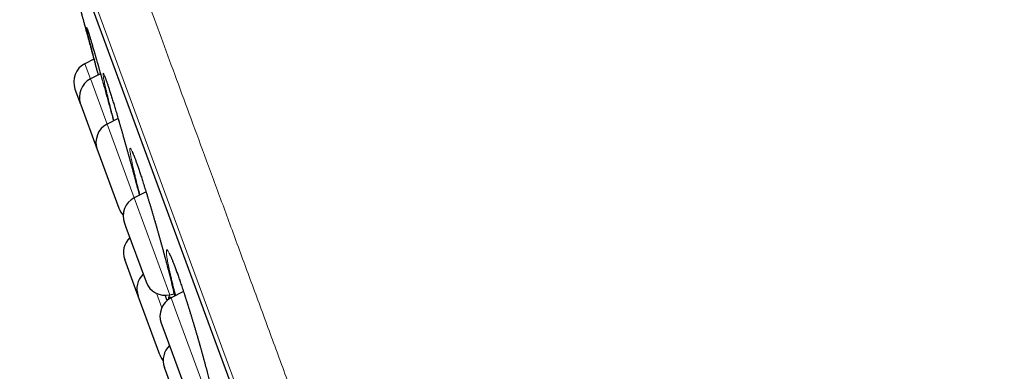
# Model space of a CAD drawing. Header units: millimetres. Extents: x 8 to 541, y 12 to 744.
# Tile 601 of 656: x 58 to 82, y 721 to 730. Entities that reach past the tile are written whole.
import ezdxf

# ---------------------------------------------------------------- set-up
doc = ezdxf.new("R2010")
doc.units = ezdxf.units.MM

msp = doc.modelspace()

# ---------------------------------------------------------------- linework, layer by layer
at = {"color": 252, "linetype": 'Continuous', "lineweight": 0}
for p, q in [((81.323, 671.742), (57.878, 735.298)), ((58.094, 734.419), (80.917, 672.551)), ((59.467, 728.837), (59.604, 728.467)), ((59.738, 728.789), (59.731, 728.816)), ((59.604, 728.467), (59.611, 728.449)), ((59.611, 728.449), (60.01, 727.366)), ((60.01, 727.366), (60.036, 727.295)), ((60.036, 727.295), (60.673, 725.569)), ((60.673, 725.569), (60.731, 725.411)), ((60.731, 725.411), (61.545, 723.205)), ((61.343, 722.886), (61.212, 723.242)), ((61.554, 723.119), (61.525, 723.203)), ((61.573, 723.131), (61.675, 722.854)), ((61.675, 722.854), (62.445, 720.766))]:
    msp.add_line(p, q, dxfattribs=at)
at = {"color": 7, "linetype": 'Continuous', "lineweight": 30}
for p, q in [((58.101, 734.398), (80.908, 672.571)), ((59.687, 728.951), (59.467, 728.837)), ((59.849, 728.593), (59.604, 728.467)), ((59.227, 728.22), (59.364, 727.849)), ((59.364, 727.849), (59.368, 727.838)), ((59.368, 727.838), (59.77, 726.749)), ((60.278, 727.504), (60.01, 727.366)), ((59.77, 726.749), (59.786, 726.706)), ((59.786, 726.706), (60.298, 725.316)), ((60.96, 725.717), (60.673, 725.569)), ((60.433, 724.952), (60.468, 724.856)), ((60.468, 724.856), (60.961, 723.519)), ((60.769, 723.175), (60.441, 724.064)), ((61.545, 723.205), (61.647, 723.229)), ((61.874, 723.286), (61.573, 723.131)), ((61.297, 721.742), (60.769, 723.175)), ((61.332, 722.513), (61.394, 722.345)), ((61.394, 722.345), (61.861, 721.08)), ((61.939, 720.003), (61.41, 721.435))]:
    msp.add_line(p, q, dxfattribs=at)
for centre, start, end in [((59.696, 728.393), 117.2488, 200.2488), ((59.833, 728.022), 117.2488, 200.2488), ((60.239, 726.922), 117.2488, 200.2488), ((60.902, 725.125), 117.2488, 200.2488), ((60.767, 725.489), 200.2488, 223.0825), ((60.91, 724.237), 133.827, 200.2488), ((61.238, 723.348), 133.827, 200.2488), ((61.43, 723.692), 200.2488, 283.2488), ((61.801, 722.686), 117.2488, 200.2488), ((61.879, 721.608), 133.827, 200.2488), ((61.766, 721.915), 200.2488, 219.2985)]:
    msp.add_arc(centre, 0.5, start, end, dxfattribs=at)
at = {"color": 252, "linetype": 'Continuous', "lineweight": 0}
for points, knots in [([(58.657, 736.719), (58.659, 736.713), (58.663, 736.701), (58.7, 736.602), (58.758, 736.445), (58.84, 736.224), (58.943, 735.942), (59.069, 735.601), (59.216, 735.203), (59.384, 734.747), (59.575, 734.231), (59.788, 733.653), (60.023, 733.015), (60.28, 732.32), (60.556, 731.571), (60.851, 730.772), (61.162, 729.928), (61.489, 729.041), (61.834, 728.106), (62.198, 727.121), (62.58, 726.085), (62.98, 725.001), (63.395, 723.875), (63.824, 722.711), (64.264, 721.518), (64.714, 720.299), (65.172, 719.057), (65.641, 717.786), (66.122, 716.482), (66.615, 715.146), (67.119, 713.78), (67.63, 712.396), (68.146, 710.995), (68.665, 709.589), (69.185, 708.18), (69.704, 706.772), (70.225, 705.359), (70.751, 703.935), (71.28, 702.502), (71.81, 701.063), (72.339, 699.63), (72.865, 698.205), (73.383, 696.799), (73.893, 695.416), (74.395, 694.057), (74.889, 692.716), (75.379, 691.388), (75.863, 690.076), (76.34, 688.784), (76.806, 687.52), (77.261, 686.288), (77.7, 685.098), (78.123, 683.95), (78.53, 682.847), (78.923, 681.782), (79.302, 680.753), (79.668, 679.762), (80.018, 678.812), (80.351, 677.911), (80.665, 677.06), (80.958, 676.265), (81.23, 675.528), (81.481, 674.848), (81.712, 674.223), (81.923, 673.649), (82.115, 673.13), (82.285, 672.667), (82.434, 672.265), (82.56, 671.924), (82.662, 671.646), (82.741, 671.432), (82.798, 671.278), (82.829, 671.192), (82.843, 671.157), (82.839, 671.167), (82.839, 671.167)], [0, 0, 0, 0, 0.014, 0.028, 0.042, 0.056, 0.07, 0.08375, 0.0975, 0.11125, 0.125, 0.139, 0.153, 0.167, 0.181, 0.195, 0.20875, 0.2225, 0.23625, 0.25, 0.264, 0.278, 0.292, 0.306, 0.32, 0.33375, 0.3475, 0.36125, 0.375, 0.389, 0.403, 0.417, 0.431, 0.445, 0.45875, 0.4725, 0.48625, 0.5, 0.514, 0.528, 0.542, 0.556, 0.57, 0.58375, 0.5975, 0.61125, 0.625, 0.639, 0.653, 0.667, 0.681, 0.695, 0.70875, 0.7225, 0.73625, 0.75, 0.764, 0.778, 0.792, 0.806, 0.82, 0.83375, 0.8475, 0.86125, 0.875, 0.889, 0.903, 0.917, 0.931, 0.945, 0.95875, 0.9725, 0.98625, 1, 1, 1, 1, 1]), ([(59.602, 729.316), (59.595, 729.343), (59.582, 729.396), (59.564, 729.467), (59.549, 729.53), (59.536, 729.584), (59.526, 729.63), (59.518, 729.667), (59.513, 729.694), (59.51, 729.713), (59.51, 729.722), (59.512, 729.722), (59.517, 729.712), (59.524, 729.693), (59.534, 729.665), (59.547, 729.628), (59.561, 729.583), (59.578, 729.528), (59.597, 729.465), (59.619, 729.394), (59.642, 729.316), (59.667, 729.229), (59.694, 729.136), (59.723, 729.036), (59.754, 728.929), (59.786, 728.817), (59.819, 728.7), (59.853, 728.578), (59.882, 728.478), (59.899, 728.417), (59.904, 728.399)], [0, 0, 0, 0, 0.036487, 0.073099, 0.109754, 0.146367, 0.182855, 0.219239, 0.255747, 0.292298, 0.328809, 0.365194, 0.401613, 0.438156, 0.474743, 0.511287, 0.547706, 0.584002, 0.620422, 0.656883, 0.693301, 0.729596, 0.766017, 0.802562, 0.83915, 0.875696, 0.912116, 0.948493, 0.984993, 1, 1, 1, 1]), ([(60.125, 727.642), (60.123, 727.653), (60.11, 727.702), (60.088, 727.788), (60.061, 727.896), (60.036, 727.997), (60.013, 728.093), (59.992, 728.181), (59.973, 728.261), (59.957, 728.334), (59.943, 728.399), (59.931, 728.455), (59.922, 728.503), (59.916, 728.541), (59.912, 728.571), (59.911, 728.591), (59.912, 728.603), (59.916, 728.605), (59.923, 728.597), (59.932, 728.58), (59.943, 728.554), (59.957, 728.519), (59.974, 728.475), (59.992, 728.423), (60.013, 728.362), (60.036, 728.292), (60.061, 728.215), (60.088, 728.131), (60.117, 728.039), (60.148, 727.941), (60.18, 727.836), (60.213, 727.725), (60.248, 727.609), (60.283, 727.488), (60.32, 727.364), (60.357, 727.235), (60.395, 727.103), (60.433, 726.969), (60.471, 726.833), (60.51, 726.696), (60.548, 726.557), (60.587, 726.419), (60.624, 726.282), (60.661, 726.146), (60.697, 726.011), (60.733, 725.879), (60.766, 725.753), (60.787, 725.672), (60.797, 725.633)], [0, 0, 0, 0, 0.00594, 0.028086, 0.050309, 0.072558, 0.094781, 0.116928, 0.139042, 0.161232, 0.183448, 0.205638, 0.227753, 0.249809, 0.27194, 0.294097, 0.316229, 0.338286, 0.360357, 0.382505, 0.404678, 0.426826, 0.448897, 0.470885, 0.492948, 0.515035, 0.537097, 0.559084, 0.581136, 0.603264, 0.625417, 0.647544, 0.669596, 0.691614, 0.713707, 0.735825, 0.757918, 0.779936, 0.802028, 0.824195, 0.846388, 0.868556, 0.890647, 0.912737, 0.934902, 0.957093, 0.979258, 1, 1, 1, 1]), ([(60.175, 727.451), (60.168, 727.477), (60.151, 727.543), (60.135, 727.605), (60.125, 727.642)], [0, 0, 0, 0, 0.400295, 1, 1, 1, 1]), ([(60.769, 725.803), (60.766, 725.814), (60.753, 725.864), (60.731, 725.951), (60.705, 726.059), (60.68, 726.161), (60.658, 726.257), (60.637, 726.346), (60.62, 726.427), (60.604, 726.501), (60.592, 726.566), (60.581, 726.624), (60.574, 726.672), (60.569, 726.712), (60.566, 726.742), (60.567, 726.764), (60.57, 726.776), (60.575, 726.779), (60.584, 726.773), (60.595, 726.757), (60.608, 726.732), (60.624, 726.698), (60.643, 726.655), (60.663, 726.604), (60.686, 726.543), (60.711, 726.475), (60.738, 726.399), (60.767, 726.316), (60.798, 726.225), (60.83, 726.127), (60.864, 726.023), (60.899, 725.913), (60.936, 725.798), (60.973, 725.678), (61.011, 725.554), (61.05, 725.426), (61.089, 725.295), (61.128, 725.162), (61.168, 725.026), (61.207, 724.889), (61.247, 724.751), (61.286, 724.613), (61.324, 724.476), (61.362, 724.34), (61.398, 724.206), (61.434, 724.074), (61.468, 723.945), (61.501, 723.818), (61.533, 723.694), (61.564, 723.575), (61.592, 723.461), (61.618, 723.355), (61.64, 723.259), (61.654, 723.202), (61.66, 723.175)], [0, 0, 0, 0, 0.005547, 0.025068, 0.044657, 0.064268, 0.083857, 0.103379, 0.12288, 0.142448, 0.162038, 0.181607, 0.201108, 0.220564, 0.240086, 0.259631, 0.279154, 0.298611, 0.318079, 0.337615, 0.357173, 0.376709, 0.396178, 0.415567, 0.435022, 0.454498, 0.473953, 0.493341, 0.512777, 0.532279, 0.551804, 0.571306, 0.590742, 0.61014, 0.629604, 0.64909, 0.668554, 0.687952, 0.707411, 0.726937, 0.746485, 0.766011, 0.785471, 0.804931, 0.824458, 0.844007, 0.863534, 0.882994, 0.903123, 0.923275, 0.943403, 0.962971, 0.982606, 1, 1, 1, 1]), ([(60.811, 725.64), (60.806, 725.657), (60.792, 725.713), (60.778, 725.766), (60.769, 725.803)], [0, 0, 0, 0, 0.298914, 1, 1, 1, 1]), ([(61.649, 723.325), (61.646, 723.336), (61.633, 723.386), (61.611, 723.473), (61.585, 723.581), (61.561, 723.683), (61.539, 723.779), (61.519, 723.867), (61.502, 723.949), (61.488, 724.022), (61.476, 724.088), (61.467, 724.145), (61.461, 724.194), (61.457, 724.233), (61.457, 724.264), (61.459, 724.285), (61.463, 724.298), (61.471, 724.301), (61.481, 724.295), (61.494, 724.279), (61.51, 724.255), (61.528, 724.221), (61.548, 724.178), (61.571, 724.127), (61.596, 724.067), (61.623, 723.999), (61.653, 723.924), (61.684, 723.84), (61.716, 723.75), (61.751, 723.652), (61.787, 723.549), (61.824, 723.439), (61.862, 723.324), (61.901, 723.205), (61.941, 723.081), (61.982, 722.954), (62.023, 722.823), (62.064, 722.69), (62.105, 722.555), (62.146, 722.418), (62.186, 722.281), (62.226, 722.143), (62.266, 722.006), (62.304, 721.871), (62.341, 721.737), (62.377, 721.605), (62.412, 721.477), (62.446, 721.35), (62.478, 721.227), (62.508, 721.108), (62.536, 720.995), (62.561, 720.889), (62.584, 720.79), (62.605, 720.697), (62.623, 720.612), (62.639, 720.535), (62.652, 720.466), (62.662, 720.405), (62.67, 720.352), (62.675, 720.308), (62.677, 720.273), (62.676, 720.248), (62.672, 720.231), (62.666, 720.224), (62.657, 720.226), (62.645, 720.237), (62.631, 720.258), (62.614, 720.288), (62.594, 720.326), (62.573, 720.374), (62.549, 720.43), (62.522, 720.494), (62.494, 720.567), (62.463, 720.647), (62.439, 720.713), (62.424, 720.754), (62.421, 720.763)], [0, 0, 0, 0, 0.003961, 0.017724, 0.031533, 0.045359, 0.059169, 0.072932, 0.086686, 0.100488, 0.114305, 0.128107, 0.141861, 0.155589, 0.169364, 0.183155, 0.19693, 0.210659, 0.224397, 0.238183, 0.251985, 0.265771, 0.27951, 0.29319, 0.306916, 0.320659, 0.334385, 0.348064, 0.361772, 0.375526, 0.389297, 0.403051, 0.416759, 0.430433, 0.444155, 0.457891, 0.471612, 0.485287, 0.499001, 0.512761, 0.526538, 0.540298, 0.554012, 0.567726, 0.581487, 0.595263, 0.609024, 0.622739, 0.636917, 0.651112, 0.66529, 0.679092, 0.692942, 0.706807, 0.720655, 0.734456, 0.748198, 0.761987, 0.775791, 0.789579, 0.80332, 0.817081, 0.830891, 0.844716, 0.858524, 0.872286, 0.886, 0.899762, 0.913539, 0.927301, 0.941015, 0.954721, 0.968474, 0.982243, 0.995996, 1, 1, 1, 1]), ([(61.684, 723.188), (61.682, 723.196), (61.67, 723.243), (61.658, 723.288), (61.649, 723.325)], [0, 0, 0, 0, 0.1730117, 1, 1, 1, 1]), ([(61.426, 723.193), (61.433, 723.169), (61.446, 723.124), (61.46, 723.078), (61.466, 723.056)], [0, 0, 0, 0, 0.525795, 1, 1, 1, 1]), ([(61.51, 723.092), (61.51, 723.092), (61.508, 723.104), (61.507, 723.121), (61.506, 723.142), (61.509, 723.152), (61.514, 723.153), (61.522, 723.144), (61.531, 723.131), (61.538, 723.116), (61.541, 723.111)], [0, 0, 0, 0, 0.001262, 0.153677, 0.306272, 0.458696, 0.610601, 0.762658, 0.915238, 1, 1, 1, 1])]:
    msp.add_open_spline(points, degree=3, knots=knots, dxfattribs=at)
at = {"color": 7, "linetype": 'Continuous', "lineweight": 30}
for points, knots in [([(59.375, 730.098), (59.375, 730.098), (59.375, 730.098), (59.376, 730.095), (59.378, 730.089), (59.38, 730.079), (59.384, 730.065), (59.389, 730.048), (59.394, 730.027), (59.401, 730.002), (59.409, 729.973), (59.418, 729.941), (59.427, 729.907), (59.437, 729.869), (59.448, 729.829), (59.46, 729.785), (59.473, 729.737), (59.487, 729.686), (59.502, 729.632), (59.517, 729.576), (59.533, 729.517), (59.549, 729.456), (59.567, 729.393), (59.585, 729.327), (59.603, 729.258), (59.623, 729.186), (59.643, 729.112), (59.664, 729.037), (59.684, 728.961), (59.705, 728.884), (59.726, 728.805), (59.748, 728.724), (59.77, 728.644), (59.785, 728.59), (59.792, 728.564)], [0, 0, 0, 0, 0.010933, 0.043479, 0.074919, 0.10636, 0.138019, 0.169678, 0.202035, 0.234393, 0.266989, 0.299586, 0.330944, 0.362302, 0.393874, 0.425446, 0.457703, 0.489959, 0.522454, 0.554948, 0.586424, 0.617899, 0.649593, 0.681288, 0.713673, 0.746059, 0.778684, 0.811308, 0.842754, 0.874201, 0.905863, 0.937526, 0.969874, 1, 1, 1, 1]), ([(59.527, 729.683), (59.527, 729.682), (59.527, 729.682), (59.529, 729.679), (59.531, 729.673), (59.534, 729.663), (59.539, 729.651), (59.544, 729.635), (59.55, 729.615), (59.558, 729.593), (59.566, 729.567), (59.575, 729.538), (59.585, 729.506), (59.595, 729.472), (59.606, 729.435), (59.618, 729.395), (59.631, 729.353), (59.644, 729.308), (59.658, 729.261), (59.673, 729.211), (59.688, 729.159), (59.704, 729.104), (59.72, 729.048), (59.737, 728.989), (59.754, 728.929), (59.772, 728.867), (59.79, 728.803), (59.808, 728.738), (59.827, 728.671), (59.847, 728.602), (59.866, 728.532), (59.885, 728.464), (59.898, 728.419), (59.904, 728.398)], [0, 0, 0, 0, 0.016983, 0.037982, 0.06202, 0.088739, 0.117584, 0.147994, 0.179784, 0.212537, 0.24595, 0.279802, 0.31393, 0.348204, 0.38252, 0.416769, 0.450887, 0.484962, 0.519305, 0.553808, 0.588433, 0.623141, 0.657895, 0.692653, 0.727371, 0.762017, 0.79656, 0.830935, 0.865626, 0.900311, 0.934997, 0.969688, 1, 1, 1, 1]), ([(59.731, 728.816), (59.721, 728.854), (59.701, 728.93), (59.673, 729.036), (59.647, 729.137), (59.623, 729.231), (59.609, 729.288), (59.602, 729.316)], [0, 0, 0, 0, 0.199541, 0.399766, 0.600226, 0.800455, 1, 1, 1, 1]), ([(59.797, 728.566), (59.787, 728.603), (59.767, 728.679), (59.748, 728.751), (59.738, 728.789)], [0, 0, 0, 0, 0.48469, 1, 1, 1, 1]), ([(59.944, 728.545), (59.944, 728.545), (59.944, 728.545), (59.945, 728.544), (59.947, 728.54), (59.95, 728.533), (59.954, 728.523), (59.959, 728.51), (59.966, 728.493), (59.973, 728.473), (59.982, 728.45), (59.991, 728.424), (60.002, 728.394), (60.013, 728.361), (60.025, 728.326), (60.037, 728.288), (60.051, 728.247), (60.065, 728.204), (60.079, 728.159), (60.095, 728.11), (60.111, 728.059), (60.127, 728.006), (60.144, 727.951), (60.162, 727.894), (60.18, 727.834), (60.198, 727.773), (60.217, 727.711), (60.236, 727.646), (60.256, 727.58), (60.276, 727.512), (60.296, 727.443), (60.317, 727.373), (60.338, 727.301), (60.359, 727.228), (60.38, 727.155), (60.401, 727.08), (60.423, 727.004), (60.444, 726.928), (60.466, 726.851), (60.488, 726.774), (60.509, 726.697), (60.531, 726.62), (60.552, 726.542), (60.574, 726.465), (60.595, 726.387), (60.616, 726.31), (60.637, 726.233), (60.658, 726.156), (60.679, 726.081), (60.699, 726.005), (60.719, 725.931), (60.738, 725.858), (60.757, 725.785), (60.776, 725.714), (60.789, 725.663), (60.796, 725.637), (60.797, 725.633)], [0, 0, 0, 0, 0.001866, 0.01281, 0.025187, 0.038973, 0.053845, 0.069988, 0.087133, 0.105056, 0.123558, 0.142475, 0.161675, 0.181056, 0.200535, 0.220045, 0.23952, 0.258981, 0.278621, 0.298376, 0.318219, 0.338125, 0.358068, 0.378026, 0.397968, 0.417873, 0.437723, 0.457464, 0.477407, 0.497351, 0.517299, 0.537253, 0.557216, 0.577189, 0.597177, 0.617183, 0.637211, 0.657236, 0.677204, 0.697156, 0.7171, 0.737042, 0.756989, 0.776946, 0.796919, 0.816913, 0.836935, 0.856985, 0.876974, 0.896929, 0.916901, 0.936887, 0.956881, 0.976878, 0.996873, 1, 1, 1, 1]), ([(59.904, 728.399), (59.911, 728.373), (59.93, 728.305), (59.962, 728.191), (59.999, 728.056), (60.037, 727.919), (60.075, 727.781), (60.113, 727.643), (60.143, 727.531), (60.161, 727.466), (60.166, 727.447)], [0, 0, 0, 0, 0.084062, 0.226545, 0.368545, 0.511022, 0.653985, 0.797115, 0.940082, 1, 1, 1, 1]), ([(60.617, 726.705), (60.617, 726.705), (60.617, 726.705), (60.619, 726.702), (60.621, 726.696), (60.626, 726.688), (60.631, 726.676), (60.638, 726.661), (60.646, 726.642), (60.655, 726.62), (60.665, 726.595), (60.676, 726.567), (60.688, 726.535), (60.701, 726.501), (60.715, 726.464), (60.729, 726.425), (60.744, 726.382), (60.759, 726.338), (60.775, 726.29), (60.792, 726.24), (60.81, 726.188), (60.828, 726.133), (60.846, 726.077), (60.865, 726.018), (60.885, 725.958), (60.904, 725.896), (60.925, 725.832), (60.945, 725.766), (60.966, 725.699), (60.987, 725.631), (61.008, 725.561), (61.03, 725.489), (61.052, 725.417), (61.074, 725.344), (61.096, 725.269), (61.118, 725.194), (61.141, 725.118), (61.163, 725.042), (61.185, 724.965), (61.207, 724.889), (61.229, 724.811), (61.251, 724.734), (61.273, 724.657), (61.295, 724.58), (61.316, 724.503), (61.338, 724.426), (61.359, 724.349), (61.38, 724.274), (61.4, 724.199), (61.42, 724.125), (61.44, 724.051), (61.459, 723.979), (61.478, 723.908), (61.496, 723.838), (61.514, 723.769), (61.531, 723.702), (61.548, 723.636), (61.564, 723.572), (61.579, 723.51), (61.594, 723.45), (61.608, 723.391), (61.622, 723.335), (61.635, 723.28), (61.647, 723.228), (61.655, 723.193), (61.659, 723.176), (61.659, 723.175)], [0, 0, 0, 0, 0.007385, 0.017254, 0.028116, 0.039915, 0.052719, 0.066381, 0.080746, 0.095662, 0.110993, 0.126621, 0.142451, 0.158406, 0.17442, 0.190442, 0.206457, 0.222645, 0.238943, 0.255328, 0.271773, 0.288258, 0.30476, 0.321256, 0.337724, 0.354148, 0.370489, 0.386999, 0.403512, 0.420031, 0.436557, 0.453091, 0.469636, 0.486194, 0.502767, 0.519358, 0.535944, 0.552485, 0.569015, 0.585539, 0.602063, 0.618592, 0.63513, 0.651681, 0.66825, 0.684841, 0.701456, 0.718015, 0.734551, 0.751101, 0.767661, 0.784227, 0.800795, 0.81736, 0.833918, 0.850467, 0.867001, 0.883498, 0.899996, 0.916496, 0.932992, 0.949479, 0.96595, 0.982398, 0.998815, 1, 1, 1, 1]), ([(61.523, 724.217), (61.523, 724.217), (61.524, 724.217), (61.526, 724.213), (61.529, 724.207), (61.534, 724.199), (61.54, 724.187), (61.548, 724.172), (61.557, 724.153), (61.567, 724.131), (61.578, 724.106), (61.59, 724.077), (61.603, 724.046), (61.617, 724.012), (61.631, 723.975), (61.647, 723.935), (61.663, 723.893), (61.68, 723.849), (61.697, 723.801), (61.715, 723.751), (61.734, 723.699), (61.753, 723.644), (61.773, 723.587), (61.793, 723.529), (61.813, 723.468), (61.834, 723.406), (61.856, 723.343), (61.877, 723.277), (61.899, 723.21), (61.921, 723.141), (61.944, 723.072), (61.966, 723), (61.989, 722.928), (62.012, 722.855), (62.035, 722.781), (62.058, 722.706), (62.081, 722.63), (62.104, 722.554), (62.127, 722.478), (62.15, 722.401), (62.173, 722.324), (62.196, 722.247), (62.218, 722.17), (62.24, 722.093), (62.262, 722.017), (62.284, 721.94), (62.305, 721.864), (62.326, 721.789), (62.347, 721.715), (62.367, 721.641), (62.387, 721.568), (62.406, 721.496), (62.425, 721.425), (62.443, 721.356), (62.461, 721.288), (62.478, 721.221), (62.495, 721.156), (62.511, 721.093), (62.526, 721.032), (62.541, 720.972), (62.554, 720.914), (62.568, 720.859), (62.58, 720.805), (62.592, 720.754), (62.602, 720.705), (62.612, 720.658), (62.622, 720.614), (62.63, 720.573), (62.638, 720.534), (62.644, 720.499), (62.65, 720.466), (62.655, 720.436), (62.659, 720.409), (62.662, 720.386), (62.665, 720.366), (62.666, 720.351), (62.667, 720.339), (62.667, 720.331), (62.667, 720.326), (62.667, 720.324), (62.667, 720.324), (62.667, 720.325)], [0, 0, 0, 0, 0.007021, 0.015272, 0.024115, 0.033827, 0.044298, 0.055436, 0.067131, 0.079272, 0.091756, 0.104491, 0.1174, 0.13042, 0.143496, 0.156592, 0.169684, 0.182952, 0.196316, 0.209753, 0.223242, 0.236765, 0.250303, 0.263834, 0.277341, 0.290811, 0.304242, 0.317796, 0.331356, 0.344921, 0.358494, 0.372075, 0.385666, 0.399268, 0.412883, 0.426513, 0.440123, 0.453708, 0.467285, 0.480858, 0.494433, 0.508013, 0.521601, 0.535201, 0.548816, 0.56245, 0.576098, 0.589686, 0.603272, 0.616868, 0.630472, 0.644079, 0.657686, 0.671289, 0.684886, 0.698472, 0.712043, 0.72558, 0.739125, 0.752667, 0.766202, 0.779725, 0.793229, 0.806707, 0.820153, 0.833556, 0.846907, 0.860178, 0.873448, 0.886617, 0.899673, 0.912591, 0.925334, 0.937855, 0.950085, 0.961938, 0.972097, 0.98161, 0.990419, 0.998383, 1, 1, 1, 1]), ([(61.426, 723.193), (61.426, 723.193), (61.434, 723.167), (61.447, 723.122), (61.46, 723.076), (61.466, 723.056)], [0, 0, 0, 0, 0.006292, 0.563518, 1, 1, 1, 1])]:
    msp.add_open_spline(points, degree=3, knots=knots, dxfattribs=at)

doc.saveas('drawing.dxf')
